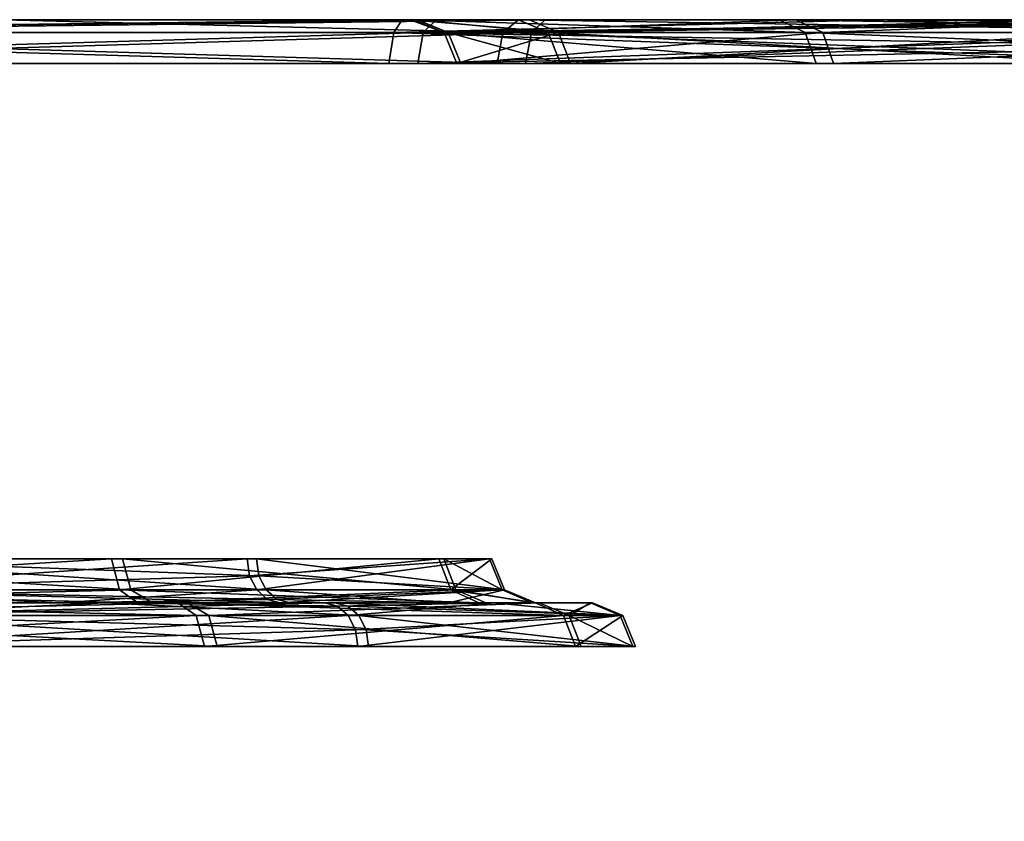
# Model space of a CAD drawing. Header units: millimetres. Extents: x -150 to 150, y -85 to 1149.
# Tile 279 of 656: x -79.933 to -79.257, y 1008.85 to 1009.4. Entities that reach past the tile are written whole.
import ezdxf

# ---------------------------------------------------------------- set-up
doc = ezdxf.new("R2010")
doc.units = ezdxf.units.MM
doc.header["$LTSCALE"] = 21.359881
for name, color, linetype in [('3257', 7, 'CONTINUOUS'), ('3258', 7, 'CONTINUOUS'), ('3259', 7, 'CONTINUOUS'), ('3260', 7, 'CONTINUOUS'), ('3261', 7, 'CONTINUOUS'), ('3262', 7, 'CONTINUOUS'), ('3263', 7, 'CONTINUOUS'), ('3264', 7, 'CONTINUOUS'), ('3273', 7, 'CONTINUOUS'), ('3274', 7, 'CONTINUOUS'), ('3275', 7, 'CONTINUOUS'), ('3276', 7, 'CONTINUOUS'), ('3298', 7, 'CONTINUOUS'), ('3299', 7, 'CONTINUOUS'), ('3300', 7, 'CONTINUOUS'), ('3301', 7, 'CONTINUOUS'), ('3302', 7, 'CONTINUOUS'), ('3303', 7, 'CONTINUOUS'), ('3304', 7, 'CONTINUOUS'), ('3305', 7, 'CONTINUOUS'), ('3314', 7, 'CONTINUOUS'), ('3315', 7, 'CONTINUOUS'), ('3316', 7, 'CONTINUOUS'), ('3317', 7, 'CONTINUOUS'), ('7824', 7, 'CONTINUOUS'), ('7825', 7, 'CONTINUOUS'), ('7865', 7, 'CONTINUOUS'), ('7866', 7, 'CONTINUOUS'), ('9023', 7, 'CONTINUOUS'), ('9025', 7, 'CONTINUOUS')]:
    doc.layers.add(name, color=color, linetype=linetype)

msp = doc.modelspace()

# ---------------------------------------------------------------- linework, layer by layer
at = {"layer": '3257', "linetype": 'CONTINUOUS'}
for points in [[(-79.70045, 1008.99121, 203.70804), (-80.05546, 1008.99121, 203.4559), (-79.69544, 1008.98148, 203.70389), (-79.70045, 1008.99121, 203.70804)], [(-79.69544, 1008.98148, 203.70389), (-80.05546, 1008.99121, 203.4559), (-79.69368, 1008.97, 203.70244), (-79.69544, 1008.98148, 203.70389)], [(-79.69368, 1008.97, 203.70244), (-80.05546, 1008.99121, 203.4559), (-80.0524, 1008.97, 203.44767), (-79.69368, 1008.97, 203.70244)]]:
    msp.add_3dface(points, dxfattribs=at)
at = {"layer": '3258', "linetype": 'CONTINUOUS'}
for points in [[(-80.06542, 1009, 203.47484), (-80.05546, 1008.99121, 203.4559), (-79.87476, 1009, 203.57511), (-80.06542, 1009, 203.47484)], [(-80.05546, 1008.99121, 203.4559), (-79.70045, 1008.99121, 203.70804), (-79.87476, 1009, 203.57511), (-80.05546, 1008.99121, 203.4559)], [(-79.87476, 1009, 203.57511), (-79.70045, 1008.99121, 203.70804), (-79.70794, 1008.99772, 203.71425), (-79.87476, 1009, 203.57511)], [(-79.71679, 1009, 203.72157), (-79.87476, 1009, 203.57511), (-79.70794, 1008.99772, 203.71425), (-79.71679, 1009, 203.72157)]]:
    msp.add_3dface(points, dxfattribs=at)
at = {"layer": '3259', "linetype": 'CONTINUOUS'}
for points in [[(-80.20791, 1008.99121, 205.07384), (-79.81205, 1008.99121, 204.89245), (-80.20645, 1008.97, 205.0825), (-80.20791, 1008.99121, 205.07384)], [(-80.20645, 1008.97, 205.0825), (-79.81205, 1008.99121, 204.89245), (-79.80644, 1008.97, 204.89922), (-80.20645, 1008.97, 205.0825)], [(-79.81205, 1008.99121, 204.89245), (-79.55991, 1008.99121, 204.53743), (-79.80644, 1008.97, 204.89922), (-79.81205, 1008.99121, 204.89245)], [(-79.80644, 1008.97, 204.89922), (-79.55991, 1008.99121, 204.53743), (-79.55167, 1008.97, 204.54049), (-79.80644, 1008.97, 204.89922)], [(-79.70045, 1008.99121, 203.70804), (-79.69544, 1008.98148, 203.70389), (-79.5104, 1008.97, 204.10244), (-79.70045, 1008.99121, 203.70804)], [(-79.51906, 1008.99121, 204.10391), (-79.70045, 1008.99121, 203.70804), (-79.5104, 1008.97, 204.10244), (-79.51906, 1008.99121, 204.10391)], [(-79.55991, 1008.99121, 204.53743), (-79.51906, 1008.99121, 204.10391), (-79.55167, 1008.97, 204.54049), (-79.55991, 1008.99121, 204.53743)], [(-79.55167, 1008.97, 204.54049), (-79.51906, 1008.99121, 204.10391), (-79.5104, 1008.97, 204.10244), (-79.55167, 1008.97, 204.54049)], [(-79.69544, 1008.98148, 203.70389), (-79.69368, 1008.97, 203.70244), (-79.5104, 1008.97, 204.10244), (-79.69544, 1008.98148, 203.70389)]]:
    msp.add_3dface(points, dxfattribs=at)
at = {"layer": '3260', "linetype": 'CONTINUOUS'}
for points in [[(-79.81205, 1008.99121, 204.89245), (-80.20791, 1008.99121, 205.07384), (-80.20974, 1009, 205.05263), (-79.81205, 1008.99121, 204.89245)], [(-79.82462, 1009, 204.87532), (-79.81205, 1008.99121, 204.89245), (-80.20974, 1009, 205.05263), (-79.82462, 1009, 204.87532)], [(-79.55991, 1008.99121, 204.53743), (-79.81205, 1008.99121, 204.89245), (-79.82462, 1009, 204.87532), (-79.55991, 1008.99121, 204.53743)], [(-79.57921, 1009, 204.52847), (-79.55991, 1008.99121, 204.53743), (-79.82462, 1009, 204.87532), (-79.57921, 1009, 204.52847)], [(-79.71679, 1009, 203.72157), (-79.70794, 1008.99772, 203.71425), (-79.51906, 1008.99121, 204.10391), (-79.71679, 1009, 203.72157)], [(-79.71679, 1009, 203.72157), (-79.51906, 1008.99121, 204.10391), (-79.53992, 1009, 204.10779), (-79.71679, 1009, 203.72157)], [(-79.53992, 1009, 204.10779), (-79.55991, 1008.99121, 204.53743), (-79.57921, 1009, 204.52847), (-79.53992, 1009, 204.10779)], [(-79.51906, 1008.99121, 204.10391), (-79.55991, 1008.99121, 204.53743), (-79.53992, 1009, 204.10779), (-79.51906, 1008.99121, 204.10391)], [(-79.70794, 1008.99772, 203.71425), (-79.70045, 1008.99121, 203.70804), (-79.51906, 1008.99121, 204.10391), (-79.70794, 1008.99772, 203.71425)]]:
    msp.add_3dface(points, dxfattribs=at)
at = {"layer": '3261', "linetype": 'CONTINUOUS'}
for points in [[(-79.76895, 1009.01852, 203.76475), (-79.77071, 1009.03, 203.7662), (-80.08723, 1009.03, 203.5414), (-79.76895, 1009.01852, 203.76475)], [(-79.76394, 1009.00879, 203.7606), (-79.76895, 1009.01852, 203.76475), (-80.08723, 1009.03, 203.5414), (-79.76394, 1009.00879, 203.7606)], [(-80.08417, 1009.00879, 203.53317), (-79.76394, 1009.00879, 203.7606), (-80.08723, 1009.03, 203.5414), (-80.08417, 1009.00879, 203.53317)]]:
    msp.add_3dface(points, dxfattribs=at)
at = {"layer": '3262', "linetype": 'CONTINUOUS'}
for points in [[(-79.76394, 1009.00879, 203.7606), (-80.08417, 1009.00879, 203.53317), (-79.75644, 1009.00228, 203.75439), (-79.76394, 1009.00879, 203.7606)], [(-79.7476, 1009, 203.74707), (-80.08417, 1009.00879, 203.53317), (-80.07693, 1009, 203.51323), (-79.7476, 1009, 203.74707)], [(-80.08417, 1009.00879, 203.53317), (-79.7476, 1009, 203.74707), (-79.75644, 1009.00228, 203.75439), (-80.08417, 1009.00879, 203.53317)]]:
    msp.add_3dface(points, dxfattribs=at)
at = {"layer": '3263', "linetype": 'CONTINUOUS'}
for points in [[(-79.87021, 1009.03, 204.82219), (-80.22169, 1009.00879, 204.99257), (-80.22315, 1009.03, 204.9839), (-79.87021, 1009.03, 204.82219)], [(-79.86461, 1009.00879, 204.82895), (-80.22169, 1009.00879, 204.99257), (-79.87021, 1009.03, 204.82219), (-79.86461, 1009.00879, 204.82895)], [(-79.64541, 1009.03, 204.50566), (-79.86461, 1009.00879, 204.82895), (-79.87021, 1009.03, 204.82219), (-79.64541, 1009.03, 204.50566)], [(-79.63717, 1009.00879, 204.50872), (-79.86461, 1009.00879, 204.82895), (-79.64541, 1009.03, 204.50566), (-79.63717, 1009.00879, 204.50872)], [(-79.77071, 1009.03, 203.7662), (-79.76895, 1009.01852, 203.76475), (-79.60033, 1009.00879, 204.11768), (-79.77071, 1009.03, 203.7662)], [(-79.77071, 1009.03, 203.7662), (-79.60033, 1009.00879, 204.11768), (-79.60899, 1009.03, 204.11915), (-79.77071, 1009.03, 203.7662)], [(-79.60899, 1009.03, 204.11915), (-79.63717, 1009.00879, 204.50872), (-79.64541, 1009.03, 204.50566), (-79.60899, 1009.03, 204.11915)], [(-79.60033, 1009.00879, 204.11768), (-79.63717, 1009.00879, 204.50872), (-79.60899, 1009.03, 204.11915), (-79.60033, 1009.00879, 204.11768)], [(-79.76895, 1009.01852, 203.76475), (-79.76394, 1009.00879, 203.7606), (-79.60033, 1009.00879, 204.11768), (-79.76895, 1009.01852, 203.76475)]]:
    msp.add_3dface(points, dxfattribs=at)
at = {"layer": '3264', "linetype": 'CONTINUOUS'}
for points in [[(-80.22169, 1009.00879, 204.99257), (-79.86461, 1009.00879, 204.82895), (-79.8521, 1009, 204.84614), (-80.22169, 1009.00879, 204.99257)], [(-80.21952, 1009, 205.01371), (-80.22169, 1009.00879, 204.99257), (-79.8521, 1009, 204.84614), (-80.21952, 1009, 205.01371)], [(-79.86461, 1009.00879, 204.82895), (-79.63717, 1009.00879, 204.50872), (-79.61802, 1009, 204.51806), (-79.86461, 1009.00879, 204.82895)], [(-79.8521, 1009, 204.84614), (-79.86461, 1009.00879, 204.82895), (-79.61802, 1009, 204.51806), (-79.8521, 1009, 204.84614)], [(-79.76394, 1009.00879, 203.7606), (-79.75644, 1009.00228, 203.75439), (-79.6389, 1009, 203.92049), (-79.76394, 1009.00879, 203.7606)], [(-79.60033, 1009.00879, 204.11768), (-79.76394, 1009.00879, 203.7606), (-79.6389, 1009, 203.92049), (-79.60033, 1009.00879, 204.11768)], [(-79.57901, 1009, 204.11656), (-79.60033, 1009.00879, 204.11768), (-79.6389, 1009, 203.92049), (-79.57901, 1009, 204.11656)], [(-79.63717, 1009.00879, 204.50872), (-79.60033, 1009.00879, 204.11768), (-79.57901, 1009, 204.11656), (-79.63717, 1009.00879, 204.50872)], [(-79.61802, 1009, 204.51806), (-79.63717, 1009.00879, 204.50872), (-79.57901, 1009, 204.11656), (-79.61802, 1009, 204.51806)], [(-79.75644, 1009.00228, 203.75439), (-79.7476, 1009, 203.74707), (-79.6389, 1009, 203.92049), (-79.75644, 1009.00228, 203.75439)]]:
    msp.add_3dface(points, dxfattribs=at)
at = {"layer": '3273', "linetype": 'CONTINUOUS'}
for points in [[(-80.37872, 1009.39121, 202.58593), (-79.65613, 1009.39121, 202.73704), (-80.37856, 1009.37, 202.59472), (-80.37872, 1009.39121, 202.58593)], [(-80.37856, 1009.37, 202.59472), (-79.65613, 1009.39121, 202.73704), (-79.65979, 1009.37, 202.74503), (-80.37856, 1009.37, 202.59472)], [(-79.07065, 1009.39121, 203.18671), (-79.07566, 1009.38148, 203.19086), (-79.65979, 1009.37, 202.74503), (-79.07065, 1009.39121, 203.18671)], [(-79.65613, 1009.39121, 202.73704), (-79.07065, 1009.39121, 203.18671), (-79.65979, 1009.37, 202.74503), (-79.65613, 1009.39121, 202.73704)], [(-79.07566, 1009.38148, 203.19086), (-79.07742, 1009.37, 203.19231), (-79.65979, 1009.37, 202.74503), (-79.07566, 1009.38148, 203.19086)]]:
    msp.add_3dface(points, dxfattribs=at)
at = {"layer": '3274', "linetype": 'CONTINUOUS'}
for points in [[(-79.65613, 1009.39121, 202.73704), (-80.37872, 1009.39121, 202.58593), (-79.64729, 1009.4, 202.71776), (-79.65613, 1009.39121, 202.73704)], [(-79.64729, 1009.4, 202.71776), (-80.37872, 1009.39121, 202.58593), (-80.37838, 1009.4, 202.56471), (-79.64729, 1009.4, 202.71776)], [(-79.05431, 1009.4, 203.17318), (-79.65613, 1009.39121, 202.73704), (-79.64729, 1009.4, 202.71776), (-79.05431, 1009.4, 203.17318)], [(-79.65613, 1009.39121, 202.73704), (-79.05431, 1009.4, 203.17318), (-79.06315, 1009.39772, 203.18051), (-79.65613, 1009.39121, 202.73704)], [(-79.07065, 1009.39121, 203.18671), (-79.65613, 1009.39121, 202.73704), (-79.06315, 1009.39772, 203.18051), (-79.07065, 1009.39121, 203.18671)]]:
    msp.add_3dface(points, dxfattribs=at)
at = {"layer": '3275', "linetype": 'CONTINUOUS'}
for points in [[(-79.60553, 1009.37, 205.71773), (-80.31818, 1009.39121, 205.90296), (-80.31834, 1009.37, 205.89417), (-79.60553, 1009.37, 205.71773)], [(-79.60157, 1009.39121, 205.72558), (-80.31818, 1009.39121, 205.90296), (-79.60553, 1009.37, 205.71773), (-79.60157, 1009.39121, 205.72558)], [(-79.03987, 1009.37, 205.24949), (-79.60157, 1009.39121, 205.72558), (-79.60553, 1009.37, 205.71773), (-79.03987, 1009.37, 205.24949)], [(-79.0329, 1009.39121, 205.25484), (-79.60157, 1009.39121, 205.72558), (-79.03987, 1009.37, 205.24949), (-79.0329, 1009.39121, 205.25484)]]:
    msp.add_3dface(points, dxfattribs=at)
at = {"layer": '3276', "linetype": 'CONTINUOUS'}
for points in [[(-80.31818, 1009.39121, 205.90296), (-79.60157, 1009.39121, 205.72558), (-79.94407, 1009.4, 205.87505), (-80.31818, 1009.39121, 205.90296)], [(-79.94407, 1009.4, 205.87505), (-79.60157, 1009.39121, 205.72558), (-79.59071, 1009.4, 205.74385), (-79.94407, 1009.4, 205.87505)], [(-79.60157, 1009.39121, 205.72558), (-79.0329, 1009.39121, 205.25484), (-79.59071, 1009.4, 205.74385), (-79.60157, 1009.39121, 205.72558)], [(-79.59071, 1009.4, 205.74385), (-79.0329, 1009.39121, 205.25484), (-79.01575, 1009.4, 205.26734), (-79.59071, 1009.4, 205.74385)]]:
    msp.add_3dface(points, dxfattribs=at)
at = {"layer": '3298', "linetype": 'CONTINUOUS'}
for points in [[(-80.06603, 1008.99121, 396.54794), (-79.70767, 1008.99121, 396.30057), (-80.06308, 1008.97, 396.55622), (-80.06603, 1008.99121, 396.54794)], [(-79.70767, 1008.99121, 396.30057), (-79.70272, 1008.98148, 396.30478), (-80.06308, 1008.97, 396.55622), (-79.70767, 1008.99121, 396.30057)], [(-79.70272, 1008.98148, 396.30478), (-79.70098, 1008.97, 396.30626), (-80.06308, 1008.97, 396.55622), (-79.70272, 1008.98148, 396.30478)]]:
    msp.add_3dface(points, dxfattribs=at)
at = {"layer": '3299', "linetype": 'CONTINUOUS'}
for points in [[(-79.72383, 1009, 396.28683), (-80.06603, 1008.99121, 396.54794), (-80.07347, 1009, 396.52807), (-79.72383, 1009, 396.28683)], [(-80.06603, 1008.99121, 396.54794), (-79.72383, 1009, 396.28683), (-79.71509, 1008.99772, 396.29426), (-80.06603, 1008.99121, 396.54794)], [(-79.70767, 1008.99121, 396.30057), (-80.06603, 1008.99121, 396.54794), (-79.71509, 1008.99772, 396.29426), (-79.70767, 1008.99121, 396.30057)]]:
    msp.add_3dface(points, dxfattribs=at)
at = {"layer": '3300', "linetype": 'CONTINUOUS'}
for points in [[(-79.80344, 1008.99121, 395.11478), (-80.19684, 1008.99121, 394.92812), (-79.79774, 1008.97, 395.10808), (-79.80344, 1008.99121, 395.11478)], [(-79.79774, 1008.97, 395.10808), (-80.19684, 1008.99121, 394.92812), (-80.19526, 1008.97, 394.91947), (-79.79774, 1008.97, 395.10808)], [(-79.55606, 1008.99121, 395.47313), (-79.80344, 1008.99121, 395.11478), (-79.54779, 1008.97, 395.47018), (-79.55606, 1008.99121, 395.47313)], [(-79.54779, 1008.97, 395.47018), (-79.80344, 1008.99121, 395.11478), (-79.79774, 1008.97, 395.10808), (-79.54779, 1008.97, 395.47018)], [(-79.70272, 1008.98148, 396.30478), (-79.70767, 1008.99121, 396.30057), (-79.52101, 1008.99121, 395.90716), (-79.70272, 1008.98148, 396.30478)], [(-79.70098, 1008.97, 396.30626), (-79.70272, 1008.98148, 396.30478), (-79.52101, 1008.99121, 395.90716), (-79.70098, 1008.97, 396.30626)], [(-79.70098, 1008.97, 396.30626), (-79.52101, 1008.99121, 395.90716), (-79.51237, 1008.97, 395.90875), (-79.70098, 1008.97, 396.30626)], [(-79.52101, 1008.99121, 395.90716), (-79.55606, 1008.99121, 395.47313), (-79.51237, 1008.97, 395.90875), (-79.52101, 1008.99121, 395.90716)], [(-79.51237, 1008.97, 395.90875), (-79.55606, 1008.99121, 395.47313), (-79.54779, 1008.97, 395.47018), (-79.51237, 1008.97, 395.90875)]]:
    msp.add_3dface(points, dxfattribs=at)
at = {"layer": '3301', "linetype": 'CONTINUOUS'}
for points in [[(-80.20232, 1009, 394.94868), (-80.19684, 1008.99121, 394.92812), (-79.81813, 1009, 395.13013), (-80.20232, 1009, 394.94868)], [(-80.19684, 1008.99121, 394.92812), (-79.80344, 1008.99121, 395.11478), (-79.81813, 1009, 395.13013), (-80.19684, 1008.99121, 394.92812)], [(-79.81813, 1009, 395.13013), (-79.80344, 1008.99121, 395.11478), (-79.57663, 1009, 395.47861), (-79.81813, 1009, 395.13013)], [(-79.80344, 1008.99121, 395.11478), (-79.55606, 1008.99121, 395.47313), (-79.57663, 1009, 395.47861), (-79.80344, 1008.99121, 395.11478)], [(-79.71509, 1008.99772, 396.29426), (-79.72383, 1009, 396.28683), (-79.60702, 1009, 396.10582), (-79.71509, 1008.99772, 396.29426)], [(-79.70767, 1008.99121, 396.30057), (-79.71509, 1008.99772, 396.29426), (-79.60702, 1009, 396.10582), (-79.70767, 1008.99121, 396.30057)], [(-79.52101, 1008.99121, 395.90716), (-79.70767, 1008.99121, 396.30057), (-79.60702, 1009, 396.10582), (-79.52101, 1008.99121, 395.90716)], [(-79.54139, 1009, 395.90064), (-79.52101, 1008.99121, 395.90716), (-79.60702, 1009, 396.10582), (-79.54139, 1009, 395.90064)], [(-79.57663, 1009, 395.47861), (-79.55606, 1008.99121, 395.47313), (-79.54139, 1009, 395.90064), (-79.57663, 1009, 395.47861)], [(-79.55606, 1008.99121, 395.47313), (-79.52101, 1008.99121, 395.90716), (-79.54139, 1009, 395.90064), (-79.55606, 1008.99121, 395.47313)]]:
    msp.add_3dface(points, dxfattribs=at)
at = {"layer": '3302', "linetype": 'CONTINUOUS'}
for points in [[(-79.77715, 1009.03, 396.24147), (-80.0937, 1009.00879, 396.4703), (-80.09665, 1009.03, 396.46202), (-79.77715, 1009.03, 396.24147)], [(-79.77541, 1009.01852, 396.24295), (-80.0937, 1009.00879, 396.4703), (-79.77715, 1009.03, 396.24147), (-79.77541, 1009.01852, 396.24295)], [(-79.77046, 1009.00879, 396.24717), (-80.0937, 1009.00879, 396.4703), (-79.77541, 1009.01852, 396.24295), (-79.77046, 1009.00879, 396.24717)]]:
    msp.add_3dface(points, dxfattribs=at)
at = {"layer": '3303', "linetype": 'CONTINUOUS'}
for points in [[(-80.0937, 1009.00879, 396.4703), (-79.77046, 1009.00879, 396.24717), (-79.90621, 1009, 396.39807), (-80.0937, 1009.00879, 396.4703)], [(-80.0889, 1009, 396.49111), (-80.0937, 1009.00879, 396.4703), (-79.90621, 1009, 396.39807), (-80.0889, 1009, 396.49111)], [(-79.90621, 1009, 396.39807), (-79.77046, 1009.00879, 396.24717), (-79.76304, 1009.00228, 396.25347), (-79.90621, 1009, 396.39807)], [(-79.7543, 1009, 396.26091), (-79.90621, 1009, 396.39807), (-79.76304, 1009.00228, 396.25347), (-79.7543, 1009, 396.26091)]]:
    msp.add_3dface(points, dxfattribs=at)
at = {"layer": '3304', "linetype": 'CONTINUOUS'}
for points in [[(-80.2117, 1009.00879, 395.00919), (-79.85684, 1009.00879, 395.17756), (-80.21328, 1009.03, 395.01784), (-80.2117, 1009.00879, 395.00919)], [(-80.21328, 1009.03, 395.01784), (-79.85684, 1009.00879, 395.17756), (-79.86253, 1009.03, 395.18426), (-80.21328, 1009.03, 395.01784)], [(-79.85684, 1009.00879, 395.17756), (-79.63371, 1009.00879, 395.50081), (-79.86253, 1009.03, 395.18426), (-79.85684, 1009.00879, 395.17756)], [(-79.86253, 1009.03, 395.18426), (-79.63371, 1009.00879, 395.50081), (-79.64198, 1009.03, 395.50376), (-79.86253, 1009.03, 395.18426)], [(-79.77541, 1009.01852, 396.24295), (-79.77715, 1009.03, 396.24147), (-79.61073, 1009.03, 395.89072), (-79.77541, 1009.01852, 396.24295)], [(-79.77046, 1009.00879, 396.24717), (-79.77541, 1009.01852, 396.24295), (-79.61073, 1009.03, 395.89072), (-79.77046, 1009.00879, 396.24717)], [(-79.60209, 1009.00879, 395.89231), (-79.77046, 1009.00879, 396.24717), (-79.61073, 1009.03, 395.89072), (-79.60209, 1009.00879, 395.89231)], [(-79.63371, 1009.00879, 395.50081), (-79.60209, 1009.00879, 395.89231), (-79.64198, 1009.03, 395.50376), (-79.63371, 1009.00879, 395.50081)], [(-79.64198, 1009.03, 395.50376), (-79.60209, 1009.00879, 395.89231), (-79.61073, 1009.03, 395.89072), (-79.64198, 1009.03, 395.50376)]]:
    msp.add_3dface(points, dxfattribs=at)
at = {"layer": '3305', "linetype": 'CONTINUOUS'}
for points in [[(-79.85684, 1009.00879, 395.17756), (-80.2117, 1009.00879, 395.00919), (-80.20584, 1009, 394.9887), (-79.85684, 1009.00879, 395.17756)], [(-79.84209, 1009, 395.16226), (-79.85684, 1009.00879, 395.17756), (-80.20584, 1009, 394.9887), (-79.84209, 1009, 395.16226)], [(-79.63371, 1009.00879, 395.50081), (-79.85684, 1009.00879, 395.17756), (-79.84209, 1009, 395.16226), (-79.63371, 1009.00879, 395.50081)], [(-79.61326, 1009, 395.495), (-79.63371, 1009.00879, 395.50081), (-79.84209, 1009, 395.16226), (-79.61326, 1009, 395.495)], [(-79.76304, 1009.00228, 396.25347), (-79.77046, 1009.00879, 396.24717), (-79.60209, 1009.00879, 395.89231), (-79.76304, 1009.00228, 396.25347)], [(-79.7543, 1009, 396.26091), (-79.76304, 1009.00228, 396.25347), (-79.60209, 1009.00879, 395.89231), (-79.7543, 1009, 396.26091)], [(-79.7543, 1009, 396.26091), (-79.60209, 1009.00879, 395.89231), (-79.58119, 1009, 395.89598), (-79.7543, 1009, 396.26091)], [(-79.60209, 1009.00879, 395.89231), (-79.63371, 1009.00879, 395.50081), (-79.58119, 1009, 395.89598), (-79.60209, 1009.00879, 395.89231)], [(-79.58119, 1009, 395.89598), (-79.63371, 1009.00879, 395.50081), (-79.61326, 1009, 395.495), (-79.58119, 1009, 395.89598)]]:
    msp.add_3dface(points, dxfattribs=at)
at = {"layer": '3314', "linetype": 'CONTINUOUS'}
for points in [[(-79.67633, 1009.39121, 397.27207), (-80.40089, 1009.39121, 397.41351), (-79.67989, 1009.37, 397.26404), (-79.67633, 1009.39121, 397.27207)], [(-79.67989, 1009.37, 397.26404), (-80.40089, 1009.39121, 397.41351), (-80.40061, 1009.37, 397.40473), (-79.67989, 1009.37, 397.26404)], [(-79.09159, 1009.37, 396.82458), (-79.67633, 1009.39121, 397.27207), (-79.67989, 1009.37, 397.26404), (-79.09159, 1009.37, 396.82458)], [(-79.0849, 1009.39121, 396.83027), (-79.67633, 1009.39121, 397.27207), (-79.08985, 1009.38148, 396.82606), (-79.0849, 1009.39121, 396.83027)], [(-79.08985, 1009.38148, 396.82606), (-79.67633, 1009.39121, 397.27207), (-79.09159, 1009.37, 396.82458), (-79.08985, 1009.38148, 396.82606)]]:
    msp.add_3dface(points, dxfattribs=at)
at = {"layer": '3315', "linetype": 'CONTINUOUS'}
for points in [[(-80.4026, 1009.4, 397.43468), (-80.40089, 1009.39121, 397.41351), (-79.67063, 1009.4, 397.29275), (-80.4026, 1009.4, 397.43468)], [(-80.40089, 1009.39121, 397.41351), (-79.67633, 1009.39121, 397.27207), (-79.67063, 1009.4, 397.29275), (-80.40089, 1009.39121, 397.41351)], [(-79.67633, 1009.39121, 397.27207), (-79.0849, 1009.39121, 396.83027), (-79.34445, 1009.4, 397.10255), (-79.67633, 1009.39121, 397.27207)], [(-79.67063, 1009.4, 397.29275), (-79.67633, 1009.39121, 397.27207), (-79.34445, 1009.4, 397.10255), (-79.67063, 1009.4, 397.29275)], [(-79.34445, 1009.4, 397.10255), (-79.0849, 1009.39121, 396.83027), (-79.07749, 1009.39772, 396.83658), (-79.34445, 1009.4, 397.10255)], [(-79.06874, 1009.4, 396.84401), (-79.34445, 1009.4, 397.10255), (-79.07749, 1009.39772, 396.83658), (-79.06874, 1009.4, 396.84401)]]:
    msp.add_3dface(points, dxfattribs=at)
at = {"layer": '3316', "linetype": 'CONTINUOUS'}
for points in [[(-80.29602, 1009.39121, 394.0976), (-79.58185, 1009.39121, 394.28454), (-80.2963, 1009.37, 394.10638), (-80.29602, 1009.39121, 394.0976)], [(-80.2963, 1009.37, 394.10638), (-79.58185, 1009.39121, 394.28454), (-79.58591, 1009.37, 394.29233), (-80.2963, 1009.37, 394.10638)], [(-79.58185, 1009.39121, 394.28454), (-79.01952, 1009.39121, 394.76283), (-79.58591, 1009.37, 394.29233), (-79.58185, 1009.39121, 394.28454)], [(-79.58591, 1009.37, 394.29233), (-79.01952, 1009.39121, 394.76283), (-79.02656, 1009.37, 394.76809), (-79.58591, 1009.37, 394.29233)]]:
    msp.add_3dface(points, dxfattribs=at)
at = {"layer": '3317', "linetype": 'CONTINUOUS'}
for points in [[(-79.58185, 1009.39121, 394.28454), (-80.29602, 1009.39121, 394.0976), (-79.57251, 1009.4, 394.26548), (-79.58185, 1009.39121, 394.28454)], [(-79.57251, 1009.4, 394.26548), (-80.29602, 1009.39121, 394.0976), (-80.29431, 1009.4, 394.07643), (-79.57251, 1009.4, 394.26548)], [(-79.01952, 1009.39121, 394.76283), (-79.58185, 1009.39121, 394.28454), (-79.0034, 1009.4, 394.74895), (-79.01952, 1009.39121, 394.76283)], [(-79.0034, 1009.4, 394.74895), (-79.58185, 1009.39121, 394.28454), (-79.57251, 1009.4, 394.26548), (-79.0034, 1009.4, 394.74895)]]:
    msp.add_3dface(points, dxfattribs=at)
at = {"layer": '7824', "linetype": 'CONTINUOUS'}
for points in [[(-79.63899, 1009.39121, 271.39508), (-79.38187, 1009.39121, 270.70307), (-79.63027, 1009.37, 271.39623), (-79.63899, 1009.39121, 271.39508)], [(-79.57039, 1009.39121, 272.13011), (-79.63899, 1009.39121, 271.39508), (-79.56204, 1009.37, 272.12737), (-79.57039, 1009.39121, 272.13011)], [(-79.56204, 1009.37, 272.12737), (-79.63899, 1009.39121, 271.39508), (-79.63027, 1009.37, 271.39623), (-79.56204, 1009.37, 272.12737)], [(-79.63027, 1009.37, 271.39623), (-79.38187, 1009.39121, 270.70307), (-79.37452, 1009.37, 270.70789), (-79.63027, 1009.37, 271.39623)], [(-79.18967, 1009.39121, 272.76259), (-79.57039, 1009.39121, 272.13011), (-79.18334, 1009.37, 272.7565), (-79.18967, 1009.39121, 272.76259)], [(-79.18334, 1009.37, 272.7565), (-79.57039, 1009.39121, 272.13011), (-79.56204, 1009.37, 272.12737), (-79.18334, 1009.37, 272.7565)], [(-79.38187, 1009.39121, 270.70307), (-78.84996, 1009.39121, 270.19115), (-79.37452, 1009.37, 270.70789), (-79.38187, 1009.39121, 270.70307)], [(-79.37452, 1009.37, 270.70789), (-78.84996, 1009.39121, 270.19115), (-78.84543, 1009.37, 270.19868), (-79.37452, 1009.37, 270.70789)]]:
    msp.add_3dface(points, dxfattribs=at)
at = {"layer": '7825', "linetype": 'CONTINUOUS'}
for points in [[(-79.63899, 1009.39121, 271.39508), (-79.57039, 1009.39121, 272.13011), (-79.66009, 1009.4, 271.39282), (-79.63899, 1009.39121, 271.39508)], [(-79.40042, 1009.4, 270.69268), (-79.63899, 1009.39121, 271.39508), (-79.66009, 1009.4, 271.39282), (-79.40042, 1009.4, 270.69268)], [(-79.66009, 1009.4, 271.39282), (-79.57039, 1009.39121, 272.13011), (-79.59087, 1009.4, 272.13574), (-79.66009, 1009.4, 271.39282)], [(-79.38187, 1009.39121, 270.70307), (-79.63899, 1009.39121, 271.39508), (-79.40042, 1009.4, 270.69268), (-79.38187, 1009.39121, 270.70307)], [(-79.59087, 1009.4, 272.13574), (-79.57039, 1009.39121, 272.13011), (-79.20715, 1009.4, 272.77502), (-79.59087, 1009.4, 272.13574)], [(-79.57039, 1009.39121, 272.13011), (-79.18967, 1009.39121, 272.76259), (-79.20715, 1009.4, 272.77502), (-79.57039, 1009.39121, 272.13011)], [(-79.15999, 1009.4, 270.40237), (-79.38187, 1009.39121, 270.70307), (-79.40042, 1009.4, 270.69268), (-79.15999, 1009.4, 270.40237)], [(-78.84996, 1009.39121, 270.19115), (-79.38187, 1009.39121, 270.70307), (-79.15999, 1009.4, 270.40237), (-78.84996, 1009.39121, 270.19115)]]:
    msp.add_3dface(points, dxfattribs=at)
at = {"layer": '7865', "linetype": 'CONTINUOUS'}
for points in [[(-79.64174, 1009.39121, 328.58293), (-79.56333, 1009.39121, 327.84888), (-79.63302, 1009.37, 328.5819), (-79.64174, 1009.39121, 328.58293)], [(-79.39389, 1009.39121, 329.27831), (-79.64174, 1009.39121, 328.58293), (-79.38648, 1009.37, 329.27359), (-79.39389, 1009.39121, 329.27831)], [(-79.38648, 1009.37, 329.27359), (-79.64174, 1009.39121, 328.58293), (-79.63302, 1009.37, 328.5819), (-79.38648, 1009.37, 329.27359)], [(-79.63302, 1009.37, 328.5819), (-79.56333, 1009.39121, 327.84888), (-79.55502, 1009.37, 327.85173), (-79.63302, 1009.37, 328.5819)], [(-79.56333, 1009.39121, 327.84888), (-79.17419, 1009.39121, 327.22154), (-79.55502, 1009.37, 327.85173), (-79.56333, 1009.39121, 327.84888)], [(-79.55502, 1009.37, 327.85173), (-79.17419, 1009.39121, 327.22154), (-79.16794, 1009.37, 327.22771), (-79.55502, 1009.37, 327.85173)], [(-78.86888, 1009.39121, 329.79729), (-79.39389, 1009.39121, 329.27831), (-78.86424, 1009.37, 329.78982), (-78.86888, 1009.39121, 329.79729)], [(-78.86424, 1009.37, 329.78982), (-79.39389, 1009.39121, 329.27831), (-79.38648, 1009.37, 329.27359), (-78.86424, 1009.37, 329.78982)]]:
    msp.add_3dface(points, dxfattribs=at)
at = {"layer": '7866', "linetype": 'CONTINUOUS'}
for points in [[(-79.56333, 1009.39121, 327.84888), (-79.64174, 1009.39121, 328.58293), (-79.66506, 1009.4, 328.20996), (-79.56333, 1009.39121, 327.84888)], [(-79.58316, 1009.4, 327.8413), (-79.56333, 1009.39121, 327.84888), (-79.66506, 1009.4, 328.20996), (-79.58316, 1009.4, 327.8413)], [(-79.66506, 1009.4, 328.20996), (-79.64174, 1009.39121, 328.58293), (-79.66263, 1009.4, 328.58689), (-79.66506, 1009.4, 328.20996)], [(-79.64174, 1009.39121, 328.58293), (-79.39389, 1009.39121, 329.27831), (-79.66263, 1009.4, 328.58689), (-79.64174, 1009.39121, 328.58293)], [(-79.66263, 1009.4, 328.58689), (-79.39389, 1009.39121, 329.27831), (-79.41151, 1009.4, 329.29014), (-79.66263, 1009.4, 328.58689)], [(-79.18929, 1009.4, 327.20663), (-79.56333, 1009.39121, 327.84888), (-79.58316, 1009.4, 327.8413), (-79.18929, 1009.4, 327.20663)], [(-79.17419, 1009.39121, 327.22154), (-79.56333, 1009.39121, 327.84888), (-79.18929, 1009.4, 327.20663), (-79.17419, 1009.39121, 327.22154)], [(-79.39389, 1009.39121, 329.27831), (-78.86888, 1009.39121, 329.79729), (-79.41151, 1009.4, 329.29014), (-79.39389, 1009.39121, 329.27831)], [(-79.41151, 1009.4, 329.29014), (-78.86888, 1009.39121, 329.79729), (-78.88094, 1009.4, 329.81477), (-79.41151, 1009.4, 329.29014)]]:
    msp.add_3dface(points, dxfattribs=at)
at = {"layer": '9023', "linetype": 'CONTINUOUS'}
for points in [[(-88.43379, 1009.4, 421.43261), (-68.39935, 1009.4, 433.74756), (-88.26112, 1009.4, 178.44239), (-88.43379, 1009.4, 421.43261)], [(-88.26112, 1009.4, 178.44239), (-68.39935, 1009.4, 433.74756), (-68.23326, 1009.4, 166.1678), (-88.26112, 1009.4, 178.44239)]]:
    msp.add_3dface(points, dxfattribs=at)
at = {"layer": '9025', "linetype": 'CONTINUOUS'}
for points in [[(-68.39935, 1007.9, 166.25244), (-88.43379, 1007.9, 178.56739), (-88.26112, 1009.4, 178.44239), (-68.39935, 1007.9, 166.25244)], [(-88.26112, 1007.9, 421.55761), (-68.39935, 1009.4, 433.74756), (-88.43379, 1009.4, 421.43261), (-88.26112, 1007.9, 421.55761)], [(-68.39935, 1007.9, 166.25244), (-88.26112, 1009.4, 178.44239), (-68.23326, 1009.4, 166.1678), (-68.39935, 1007.9, 166.25244)], [(-88.26112, 1007.9, 421.55761), (-68.23326, 1007.9, 433.8322), (-68.39935, 1009.4, 433.74756), (-88.26112, 1007.9, 421.55761)]]:
    msp.add_3dface(points, dxfattribs=at)

doc.saveas('drawing.dxf')
